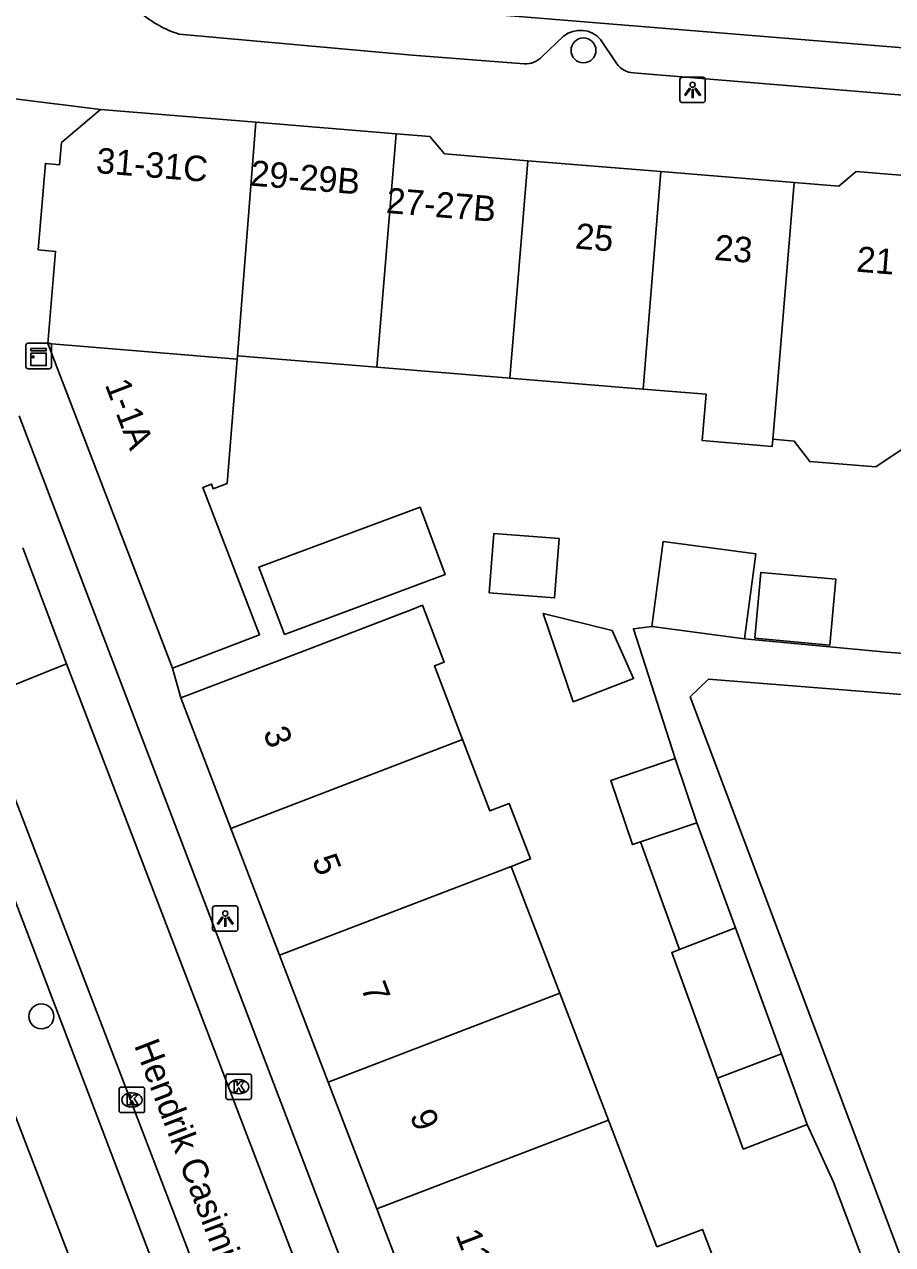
# Model space of a CAD drawing. Extents: x 159961 to 160856, y 382704 to 383353.
# Drawn here: x 160461.63 to 160495.73, y 383092.5 to 383140.41 of the extents above; entities that cross this region are included whole.
import ezdxf

# ---------------------------------------------------------------- set-up
doc = ezdxf.new("R2010")
doc.units = 0
for name, color, linetype in [('IMGEO_Boom', 7, 'Continuous'), ('IMGEO_Kast', 7, 'Continuous'), ('IMGEO_Kolk', 7, 'Continuous'), ('IMGEO_Lichtpunt', 7, 'Continuous'), ('IMGEO_Openbare_ruimte_label', 7, 'Continuous'), ('IMGEO_Pand', 7, 'Continuous'), ('IMGEO_Pand_nummerreeks', 7, 'Continuous'), ('IMGEO_Rijbaan_lokaal_open', 7, 'Continuous'), ('IMGEO_Voetpad_open', 7, 'Continuous')]:
    doc.layers.add(name, color=color, linetype=linetype)

msp = doc.modelspace()

# ---------------------------------------------------------------- linework, layer by layer
at = {"layer": 'IMGEO_Boom'}
for centre in [(160483.586, 383139.395), (160462.294, 383101.461)]:
    msp.add_circle(centre, 0.489, dxfattribs=at)
at = {"layer": 'IMGEO_Kast'}
for p, q in [((160461.762, 383127.894), (160462.603, 383127.894)), ((160462.603, 383127.894), (160461.762, 383127.894)), ((160461.687, 383126.969), (160461.687, 383127.81)), ((160461.687, 383127.81), (160461.687, 383126.969)), ((160462.687, 383127.819), (160462.687, 383126.978)), ((160462.687, 383126.978), (160462.687, 383127.819)), ((160462.612, 383126.894), (160461.771, 383126.894)), ((160461.771, 383126.894), (160462.612, 383126.894))]:
    msp.add_line(p, q, dxfattribs=at)
for points in [[(160461.882, 383127.684), (160462.482, 383127.684), (160462.482, 383127.599), (160461.882, 383127.599), (160461.882, 383127.684)], [(160461.882, 383127.509), (160462.482, 383127.509), (160462.482, 383127.02), (160461.882, 383127.02), (160461.882, 383127.509)]]:
    msp.add_lwpolyline(points, dxfattribs=at)
msp.add_circle((160461.966, 383127.358), 0.0377, dxfattribs=at)
for centre, start, end in [((160461.765, 383127.816), 92.4484, 184.2845), ((160461.765, 383127.816), 92.4484, 184.2845), ((160462.609, 383127.816), 2.4484, 94.2845), ((160462.609, 383127.816), 2.4484, 94.2845), ((160461.765, 383126.972), 182.4484, 274.2845), ((160461.765, 383126.972), 182.4484, 274.2845), ((160462.609, 383126.972), 272.4484, 4.2845), ((160462.609, 383126.972), 272.4484, 4.2845)]:
    msp.add_arc(centre, 0.0779, start, end, dxfattribs=at)
at = {"layer": 'IMGEO_Kolk'}
for p, q in [((160469.54, 383098.274), (160469.54, 383099.126)), ((160469.615, 383099.2), (160470.467, 383099.2)), ((160470.541, 383099.126), (160470.541, 383098.274)), ((160465.423, 383098.685), (160466.275, 383098.685)), ((160470.028, 383098.98), (160470.053, 383098.98)), ((160465.348, 383097.759), (160465.348, 383098.611)), ((160465.836, 383098.465), (160465.861, 383098.465)), ((160466.349, 383098.611), (160466.349, 383097.759)), ((160470.467, 383098.2), (160469.615, 383098.2)), ((160470.051, 383098.42), (160470.026, 383098.42)), ((160466.275, 383097.685), (160465.423, 383097.685)), ((160465.859, 383097.905), (160465.834, 383097.905))]:
    msp.add_line(p, q, dxfattribs=at)
for points in [[(160469.54, 383098.274), (160469.54, 383099.126)], [(160469.615, 383099.2), (160470.467, 383099.2)], [(160470.541, 383099.126), (160470.541, 383098.274)], [(160465.423, 383098.685), (160466.275, 383098.685)], [(160469.861, 383098.9), (160469.984, 383098.9), (160469.984, 383098.749), (160470.114, 383098.9), (160470.278, 383098.9), (160470.132, 383098.749), (160470.285, 383098.5), (160470.133, 383098.5), (160470.048, 383098.664), (160469.984, 383098.597), (160469.984, 383098.5), (160469.861, 383098.5), (160469.861, 383098.9)], [(160465.348, 383097.759), (160465.348, 383098.611)], [(160465.669, 383098.385), (160465.792, 383098.385), (160465.792, 383098.234), (160465.922, 383098.385), (160466.086, 383098.385), (160465.94, 383098.234), (160466.093, 383097.985), (160465.941, 383097.985), (160465.856, 383098.149), (160465.792, 383098.082), (160465.792, 383097.985), (160465.669, 383097.985), (160465.669, 383098.385)], [(160466.349, 383098.611), (160466.349, 383097.759)], [(160470.467, 383098.2), (160469.615, 383098.2)], [(160466.275, 383097.685), (160465.423, 383097.685)]]:
    msp.add_lwpolyline(points, dxfattribs=at)
for centre, start, end in [((160469.617, 383099.124), 91.552, 178.448), ((160469.617, 383099.124), 91.552, 178.448), ((160470.465, 383099.124), 1.552, 88.448), ((160470.465, 383099.124), 1.552, 88.448), ((160465.425, 383098.609), 91.552, 178.448), ((160465.425, 383098.609), 91.552, 178.448), ((160466.273, 383098.609), 1.552, 88.448), ((160466.273, 383098.609), 1.552, 88.448), ((160469.617, 383098.276), 181.552, 268.448), ((160469.617, 383098.276), 181.552, 268.448), ((160470.465, 383098.276), 271.552, 358.448), ((160470.465, 383098.276), 271.552, 358.448), ((160465.425, 383097.761), 181.552, 268.448), ((160465.425, 383097.761), 181.552, 268.448), ((160466.273, 383097.761), 271.552, 358.448), ((160466.273, 383097.761), 271.552, 358.448)]:
    msp.add_arc(centre, 0.0765, start, end, dxfattribs=at)
for centre, major_axis, ratio, start_param, end_param in [((160470.027, 383098.7), (-0.387, 0.002), 0.722429, 4.712389, 7.853982), ((160470.052, 383098.7), (-0.39, 0.002), 0.717154, 1.570796, 4.712389), ((160465.835, 383098.185), (-0.387, 0.002), 0.722429, 4.712389, 7.853982), ((160465.86, 383098.185), (-0.39, 0.002), 0.717154, 1.570796, 4.712389)]:
    msp.add_ellipse(centre, major_axis=major_axis, ratio=ratio, start_param=start_param, end_param=end_param, dxfattribs=at)
at = {"layer": 'IMGEO_Lichtpunt'}
for p, q in [((160487.375, 383138.247), (160487.375, 383137.44)), ((160487.375, 383138.247), (160487.375, 383137.44)), ((160488.277, 383138.342), (160487.469, 383138.342)), ((160488.277, 383138.342), (160487.469, 383138.342)), ((160488.371, 383137.44), (160488.371, 383138.247)), ((160488.371, 383137.44), (160488.371, 383138.247)), ((160487.469, 383137.346), (160488.277, 383137.346)), ((160487.469, 383137.346), (160488.277, 383137.346)), ((160469.019, 383105.709), (160469.019, 383104.902)), ((160469.019, 383105.709), (160469.019, 383104.902)), ((160469.921, 383105.804), (160469.113, 383105.804)), ((160469.921, 383105.804), (160469.113, 383105.804)), ((160470.015, 383104.902), (160470.015, 383105.709)), ((160470.015, 383104.902), (160470.015, 383105.709)), ((160469.113, 383104.808), (160469.921, 383104.808)), ((160469.113, 383104.808), (160469.921, 383104.808))]:
    msp.add_line(p, q, dxfattribs=at)
for points in [[(160487.749, 383137.911), (160487.788, 383137.883), (160487.6, 383137.621), (160487.562, 383137.648), (160487.749, 383137.911)], [(160487.851, 383137.863), (160487.898, 383137.863), (160487.898, 383137.541), (160487.851, 383137.541), (160487.851, 383137.863)], [(160487.961, 383137.883), (160487.999, 383137.91), (160488.186, 383137.648), (160488.147, 383137.62), (160487.961, 383137.883)], [(160469.393, 383105.373), (160469.432, 383105.345), (160469.244, 383105.083), (160469.206, 383105.11), (160469.393, 383105.373)], [(160469.605, 383105.345), (160469.643, 383105.372), (160469.83, 383105.11), (160469.791, 383105.082), (160469.605, 383105.345)], [(160469.495, 383105.325), (160469.542, 383105.325), (160469.542, 383105.003), (160469.495, 383105.003), (160469.495, 383105.325)]]:
    msp.add_lwpolyline(points, dxfattribs=at)
for centre in [(160487.874, 383138.045), (160469.518, 383105.507)]:
    msp.add_circle(centre, 0.0994, dxfattribs=at)
for centre, start, end in [((160487.469, 383138.247), 90, 180), ((160487.469, 383138.247), 90, 180), ((160488.277, 383138.247), 0, 90), ((160488.277, 383138.247), 0, 90), ((160487.469, 383137.44), 180, 270), ((160487.469, 383137.44), 180, 270), ((160488.277, 383137.44), 270, 0), ((160488.277, 383137.44), 270, 360), ((160469.113, 383105.709), 90, 180), ((160469.113, 383105.709), 90, 180), ((160469.921, 383105.709), 0, 90), ((160469.921, 383105.709), 0, 90), ((160469.113, 383104.902), 180, 270), ((160469.113, 383104.902), 180, 270), ((160469.921, 383104.902), 270, 0), ((160469.921, 383104.902), 270, 360)]:
    msp.add_arc(centre, 0.0946, start, end, dxfattribs=at)
at = {"layer": 'IMGEO_Pand'}
for points in [[(160462.552, 383127.883), (160462.849, 383131.503), (160462.171, 383131.559), (160462.449, 383134.953), (160463.011, 383134.907), (160463.082, 383135.776), (160464.615, 383137.077)], [(160464.615, 383137.077), (160470.715, 383136.577)], [(160470.715, 383136.577), (160469.995, 383127.403)], [(160470.715, 383136.577), (160476.232, 383136.124)], [(160475.474, 383126.953), (160476.232, 383136.124)], [(160476.232, 383136.124), (160477.55, 383136.016), (160478.13, 383135.331), (160481.405, 383135.062)], [(160481.405, 383135.062), (160480.7, 383126.524)], [(160481.405, 383135.062), (160486.631, 383134.634)], [(160486.631, 383134.634), (160485.926, 383126.095)], [(160486.631, 383134.634), (160491.856, 383134.205)], [(160491.856, 383134.205), (160493.611, 383134.061), (160494.291, 383134.638), (160497.133, 383134.405)], [(160491.024, 383124.123), (160491.151, 383125.666), (160491.856, 383134.205)], [(160467.437, 383115.137), (160462.552, 383127.883)], [(160469.985, 383127.275), (160462.552, 383127.883)], [(160469.995, 383127.403), (160469.985, 383127.275)], [(160475.474, 383126.953), (160469.995, 383127.403)], [(160469.985, 383127.275), (160469.585, 383122.388), (160469.042, 383122.181), (160468.971, 383122.365), (160468.631, 383122.235), (160470.865, 383116.45), (160467.437, 383115.137)], [(160480.7, 383126.524), (160475.474, 383126.953)], [(160485.926, 383126.095), (160480.7, 383126.524)], [(160491.024, 383124.123), (160491.001, 383123.844), (160488.254, 383124.07), (160488.403, 383125.892), (160485.926, 383126.095)], [(160496.377, 383125.237), (160496.262, 383123.837), (160495.073, 383123.036), (160492.472, 383123.25), (160491.868, 383124.054), (160491.024, 383124.123)], [(160471.849, 383116.462), (160470.832, 383119.096), (160477.166, 383121.455), (160478.152, 383118.81), (160471.849, 383116.462)], [(160479.886, 383118.089), (160480.06, 383120.419), (160482.628, 383120.227), (160482.454, 383117.897), (160479.886, 383118.089)], [(160486.27, 383116.774), (160486.714, 383120.108), (160490.35, 383119.624), (160489.906, 383116.29)], [(160490.317, 383116.308), (160490.549, 383118.894), (160493.498, 383118.63), (160493.267, 383116.044), (160490.317, 383116.308)], [(160467.775, 383113.969), (160472.445, 383115.758), (160476.877, 383117.456), (160477.266, 383117.605), (160478.12, 383115.376), (160477.731, 383115.227), (160478.839, 383112.336)], [(160483.176, 383113.812), (160482.005, 383117.289), (160484.713, 383116.612), (160485.555, 383114.727), (160483.176, 383113.812)], [(160486.27, 383116.774), (160489.906, 383116.29)], [(160534.122, 383109.141), (160534.186, 383109.88), (160533.198, 383111.163), (160488.491, 383114.709), (160487.777, 383114.015), (160502.502, 383074.84), (160503.326, 383075.15), (160504.293, 383075.514), (160506.667, 383076.407), (160508.186, 383072.366), (160520.336, 383076.937), (160522.091, 383078.518), (160531.012, 383086.555), (160532.285, 383086.423), (160532.358, 383087.767), (160532.496, 383090.334), (160533.195, 383098.415)], [(160469.737, 383108.847), (160467.775, 383113.969)], [(160469.737, 383108.847), (160478.839, 383112.336)], [(160478.839, 383112.336), (160479.913, 383109.533), (160480.67, 383109.823), (160481.505, 383107.644), (160480.748, 383107.354)], [(160485.825, 383108.313), (160485.516, 383108.208), (160484.657, 383110.73), (160487.182, 383111.59)], [(160488.041, 383109.068), (160487.182, 383111.59)], [(160471.646, 383103.865), (160469.737, 383108.847)], [(160488.041, 383109.068), (160485.825, 383108.313)], [(160489.562, 383104.938), (160488.041, 383109.068)], [(160487.36, 383104.086), (160485.825, 383108.313)], [(160471.646, 383103.865), (160480.748, 383107.354)], [(160480.748, 383107.354), (160482.657, 383102.372)], [(160487.36, 383104.086), (160489.562, 383104.938)], [(160491.361, 383099.994), (160489.562, 383104.938)], [(160488.852, 383099.032), (160487.055, 383103.968), (160487.36, 383104.086)], [(160473.555, 383098.883), (160471.646, 383103.865)], [(160482.657, 383102.372), (160473.555, 383098.883)], [(160482.657, 383102.372), (160484.566, 383097.39)], [(160488.852, 383099.032), (160491.361, 383099.994)], [(160491.361, 383099.994), (160492.37, 383097.222)], [(160475.464, 383093.901), (160473.555, 383098.883)], [(160492.37, 383097.222), (160489.864, 383096.252), (160488.852, 383099.032)], [(160475.464, 383093.901), (160484.566, 383097.39)], [(160484.566, 383097.39), (160486.474, 383092.408)], [(160477.373, 383088.92), (160475.464, 383093.901)], [(160486.474, 383092.408), (160488.266, 383093.095), (160490.175, 383088.113), (160488.383, 383087.426)]]:
    msp.add_lwpolyline(points, dxfattribs=at)
at = {"layer": 'IMGEO_Rijbaan_lokaal_open'}
for points in [[(160464.336, 383142.106), (160505.467, 383138.732)], [(160461.565, 383119.86), (160463.279, 383115.305)], [(160459.759, 383113.897), (160463.279, 383115.305)], [(160463.279, 383115.305), (160481.357, 383068.097)], [(160477.864, 383066.687), (160459.759, 383113.897)]]:
    msp.add_lwpolyline(points, dxfattribs=at)
at = {"layer": 'IMGEO_Voetpad_open'}
for points in [[(160481.264, 383138.873), (160476.862, 383139.21), (160467.708, 383140.032)], [(160482.806, 383139.949), (160481.95, 383139.145)], [(160484.892, 383138.87), (160484.257, 383139.817)], [(160502.138, 383137.133), (160485.546, 383138.509)], [(160464.615, 383137.077), (160461.146, 383137.511)], [(160449.837, 383127.32), (160482.444, 383042.356), (160483.179, 383041.211)], [(160461.42, 383125.049), (160482.714, 383069.227)], [(160486.314, 383044.65), (160485.994, 383044.724), (160484.611, 383044.657), (160454.903, 383122.684)], [(160487.182, 383111.59), (160485.547, 383116.684), (160486.27, 383116.774)], [(160489.906, 383116.29), (160495.484, 383115.771), (160497.045, 383115.652)], [(160467.775, 383113.969), (160467.437, 383115.137)], [(160494.457, 383092.174), (160493.404, 383094.947), (160492.37, 383097.222)]]:
    msp.add_lwpolyline(points, dxfattribs=at)
for centre, radius, start, end in [((160468.966, 383144.071), 4.23, 229.2962, 252.7048), ((160483.465, 383139.149), 1.036, 40.1363, 129.4677), ((160481.332, 383139.703), 0.833, 265.3405, 317.9163), ((160485.618, 383139.412), 0.906, 216.7567, 265.4469)]:
    msp.add_arc(centre, radius, start, end, dxfattribs=at)

# ---------------------------------------------------------------- texts
at = {"layer": 'IMGEO_Openbare_ruimte_label'}
msp.add_text('Hendrik Casimirstraat', height=1, rotation=290.9717, dxfattribs=at).set_placement((160465.923, 383100.332))
at = {"layer": 'IMGEO_Pand_nummerreeks'}
for s, rotation, p in [('31-31C', 355.3132, (160464.419, 383134.584)), ('29-29B', 355.3075, (160470.472, 383134.088)), ('27-27B', 355.3017, (160475.811, 383133.013)), ('25', 355.297, (160483.235, 383131.618)), ('23', 355.296, (160488.7, 383131.169)), ('21', 355.296, (160494.279, 383130.71)), ('1-1A', 290.97, (160464.776, 383126.272)), ('3', 290.9643, (160470.99, 383112.621)), ('5', 290.9643, (160472.911, 383107.608)), ('7', 290.9651, (160474.831, 383102.596)), ('9', 290.9651, (160476.752, 383097.582)), ('11', 290.9651, (160478.55, 383092.891))]:
    msp.add_text(s, height=1, rotation=rotation, dxfattribs=at).set_placement(p)

doc.saveas('drawing.dxf')
